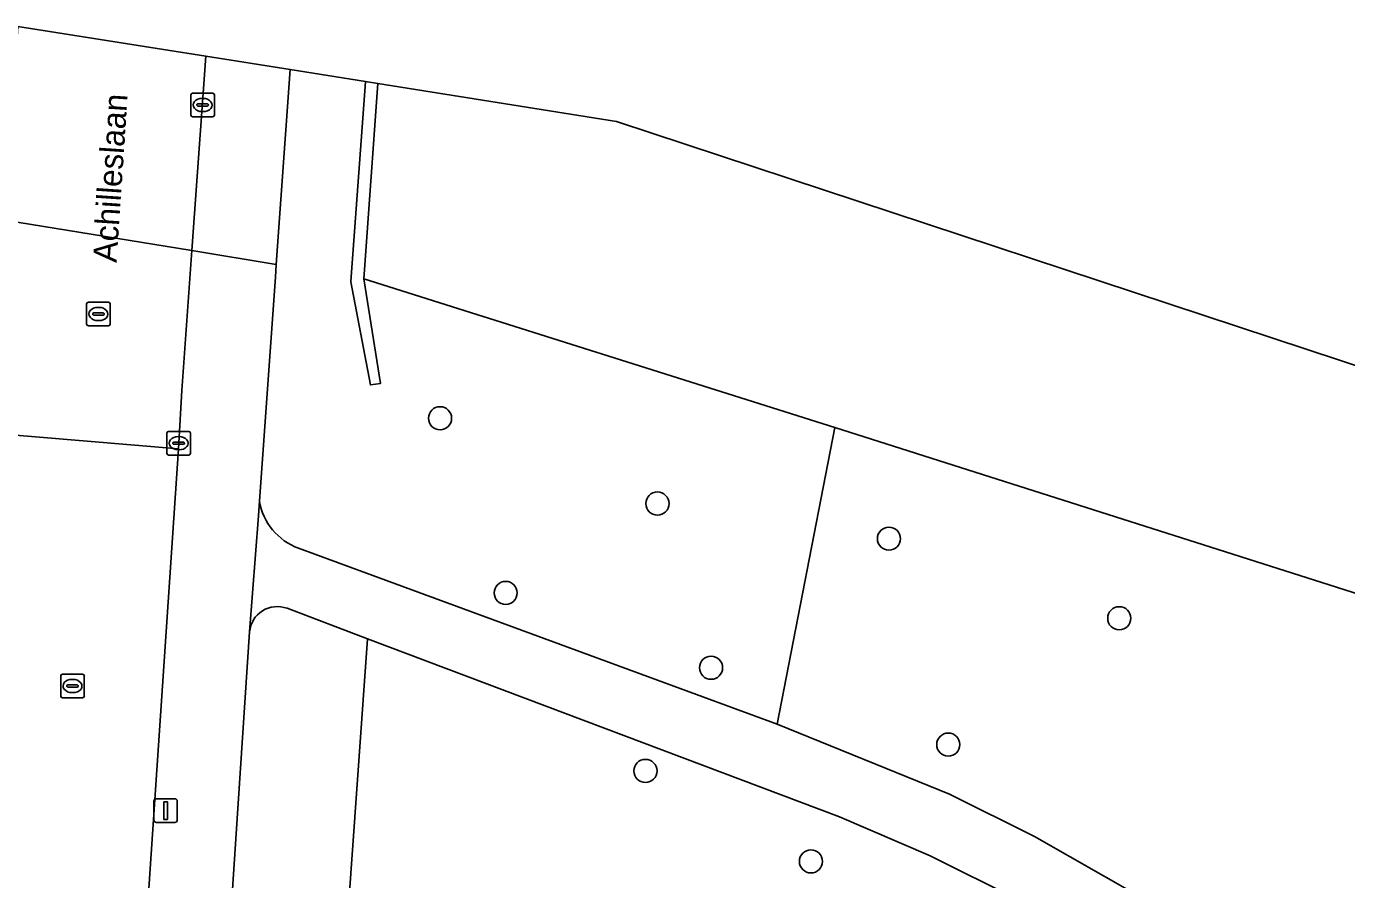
# Model space of a CAD drawing. Extents: x 161848 to 162726, y 385382 to 386521.
# Drawn here: x 162445.2 to 162501.1, y 385580.7 to 385616.8 of the extents above; entities that cross this region are included whole.
import ezdxf

# ---------------------------------------------------------------- set-up
doc = ezdxf.new("R2010")
doc.units = 0
for name, color, linetype in [('IMGEO_Boom', 7, 'Continuous'), ('IMGEO_Groenvoorziening', 7, 'Continuous'), ('IMGEO_Kolk', 7, 'Continuous'), ('IMGEO_Lichtmast', 7, 'Continuous'), ('IMGEO_Muur', 7, 'Continuous'), ('IMGEO_Openbare_ruimte_label', 7, 'Continuous'), ('IMGEO_Rijbaan_lokaal_gesloten', 7, 'Continuous'), ('IMGEO_Rijbaan_lokaal_open', 7, 'Continuous'), ('IMGEO_Rioolput', 7, 'Continuous'), ('IMGEO_Voetpad_halfverhard', 7, 'Continuous'), ('IMGEO_Voetpad_open', 7, 'Continuous'), ('IMGEO_Waterloop', 7, 'Continuous')]:
    doc.layers.add(name, color=color, linetype=linetype)

msp = doc.modelspace()

# ---------------------------------------------------------------- linework, layer by layer
at = {"layer": 'IMGEO_Boom'}
for centre in [(162462.704, 385600.184), (162471.901, 385596.577), (162481.693, 385595.092), (162465.481, 385592.796), (162491.435, 385591.727), (162474.17, 385589.633), (162484.205, 385586.382), (162471.394, 385585.272), (162478.395, 385581.446)]:
    msp.add_circle(centre, 0.489, dxfattribs=at)
at = {"layer": 'IMGEO_Groenvoorziening'}
for points in [[(162456.362, 385614.924), (162455.776, 385606.687), (162455.738, 385606.152), (162455.065, 385596.685)], [(162456.716, 385594.689), (162476.971, 385587.253), (162479.406, 385599.797), (162459.478, 385606.083), (162460.192, 385601.654), (162459.762, 385601.595), (162458.93, 385605.955), (162458.946, 385606.17), (162459.556, 385614.416), (162459.556, 385614.417), (162456.362, 385614.924)], [(162538.336, 385536.905), (162542.165, 385533.965), (162550.631, 385529.653), (162550.849, 385530.067), (162553.164, 385534.631), (162561.257, 385550.045), (162560.63, 385550.448), (162542.29, 385562.253), (162548.505, 385577.924), (162536.104, 385581.739), (162500, 385593.238), (162479.406, 385599.797), (162476.971, 385587.253), (162484.254, 385584.283), (162487.85, 385582.497), (162493.782, 385579.117), (162500, 385575.013), (162507.332, 385569.904), (162515.688, 385563.43)], [(162454.648, 385591.147), (162452.933, 385565.323), (162452.649, 385560.747), (162450.744, 385531.817), (162455.419, 385531.5), (162457.472, 385560.354), (162457.863, 385565.85), (162459.643, 385590.86), (162456.232, 385592.147)], [(162535.739, 385532.489), (162530.442, 385535.198), (162529.486, 385535.512), (162527.852, 385535.679), (162519.453, 385536.254), (162519.465, 385536.436), (162517.253, 385536.548), (162500, 385537.687), (162468.348, 385539.899), (162467.702, 385539.907), (162470.326, 385575.657), (162495.135, 385573.373), (162495.217, 385574.984), (162490.808, 385577.806), (162487.175, 385579.819), (162483.437, 385581.678), (162479.604, 385583.332), (162459.643, 385590.86), (162457.863, 385565.85), (162457.472, 385560.354), (162455.419, 385531.5)]]:
    msp.add_lwpolyline(points, dxfattribs=at)
for centre, radius, start, end in [((162457.611, 385597.11), 2.582, 189.4844, 249.7076), ((162455.818, 385591.048), 1.174, 69.3526, 175.1769)]:
    msp.add_arc(centre, radius, start, end, dxfattribs=at)
at = {"layer": 'IMGEO_Kolk'}
for p, q in [((162452.162, 385613.003), (162452.162, 385613.855)), ((162452.237, 385613.929), (162453.089, 385613.929)), ((162453.163, 385613.855), (162453.163, 385613.003)), ((162452.421, 385613.423), (162452.421, 385613.435)), ((162452.859, 385613.386), (162452.461, 385613.386)), ((162452.464, 385613.472), (162452.862, 385613.472)), ((162452.65, 385613.709), (162452.675, 385613.709)), ((162452.905, 385613.435), (162452.905, 385613.423)), ((162453.089, 385612.929), (162452.237, 385612.929)), ((162452.673, 385613.149), (162452.648, 385613.149)), ((162451.148, 385598.7), (162451.148, 385599.552)), ((162451.223, 385599.626), (162452.075, 385599.626)), ((162451.636, 385599.406), (162451.661, 385599.406)), ((162452.149, 385599.552), (162452.149, 385598.7)), ((162451.407, 385599.12), (162451.407, 385599.132)), ((162451.845, 385599.083), (162451.447, 385599.083)), ((162451.45, 385599.169), (162451.848, 385599.169)), ((162451.659, 385598.846), (162451.634, 385598.846)), ((162451.891, 385599.132), (162451.891, 385599.12)), ((162452.075, 385598.626), (162451.223, 385598.626))]:
    msp.add_line(p, q, dxfattribs=at)
for points in [[(162452.162, 385613.003), (162452.162, 385613.855)], [(162452.237, 385613.929), (162453.089, 385613.929)], [(162453.163, 385613.855), (162453.163, 385613.003)], [(162453.089, 385612.929), (162452.237, 385612.929)], [(162451.148, 385598.7), (162451.148, 385599.552)], [(162451.223, 385599.626), (162452.075, 385599.626)], [(162452.149, 385599.552), (162452.149, 385598.7)], [(162452.075, 385598.626), (162451.223, 385598.626)]]:
    msp.add_lwpolyline(points, dxfattribs=at)
for centre, radius, start, end in [((162452.239, 385613.853), 0.0765, 91.552, 178.448), ((162452.239, 385613.853), 0.0765, 91.552, 178.448), ((162453.087, 385613.853), 0.0765, 1.552, 88.448), ((162453.087, 385613.853), 0.0765, 1.552, 88.448), ((162452.461, 385613.432), 0.0403, 85.8775, 175.7526), ((162452.458, 385613.422), 0.0366, 178.938, 274.7102), ((162452.862, 385613.429), 0.043, 264.8664, 352.4533), ((162452.866, 385613.434), 0.0386, 1.7309, 96.639), ((162452.239, 385613.005), 0.0765, 181.552, 268.448), ((162452.239, 385613.005), 0.0765, 181.552, 268.448), ((162453.087, 385613.005), 0.0765, 271.552, 358.448), ((162453.087, 385613.005), 0.0765, 271.552, 358.448), ((162451.225, 385599.55), 0.0765, 91.552, 178.448), ((162451.225, 385599.55), 0.0765, 91.552, 178.448), ((162452.073, 385599.55), 0.0765, 1.552, 88.448), ((162452.073, 385599.55), 0.0765, 1.552, 88.448), ((162451.447, 385599.129), 0.0403, 85.8775, 175.7526), ((162451.444, 385599.119), 0.0366, 178.938, 274.7102), ((162451.848, 385599.126), 0.043, 264.8664, 352.4533), ((162451.852, 385599.131), 0.0386, 1.7309, 96.639), ((162451.225, 385598.702), 0.0765, 181.552, 268.448), ((162451.225, 385598.702), 0.0765, 181.552, 268.448), ((162452.073, 385598.702), 0.0765, 271.552, 358.448), ((162452.073, 385598.702), 0.0765, 271.552, 358.448)]:
    msp.add_arc(centre, radius, start, end, dxfattribs=at)
for centre, major_axis, ratio, start_param, end_param in [((162452.649, 385613.429), (-0.387, 0.002), 0.722429, 4.712389, 7.853982), ((162452.674, 385613.429), (-0.39, 0.002), 0.717154, 1.570796, 4.712389), ((162451.635, 385599.126), (-0.387, 0.002), 0.722429, 4.712389, 7.853982), ((162451.66, 385599.126), (-0.39, 0.002), 0.717154, 1.570796, 4.712389)]:
    msp.add_ellipse(centre, major_axis=major_axis, ratio=ratio, start_param=start_param, end_param=end_param, dxfattribs=at)
at = {"layer": 'IMGEO_Lichtmast'}
for p, q in [((162450.601, 385583.193), (162450.601, 385583.993)), ((162450.601, 385583.993), (162450.601, 385583.193)), ((162450.701, 385584.093), (162451.491, 385584.093)), ((162451.491, 385584.093), (162450.701, 385584.093)), ((162451.591, 385583.993), (162451.591, 385583.193)), ((162451.591, 385583.193), (162451.591, 385583.993)), ((162451.491, 385583.093), (162450.701, 385583.093)), ((162450.701, 385583.093), (162451.491, 385583.093))]:
    msp.add_line(p, q, dxfattribs=at)
msp.add_lwpolyline([(162451.021, 385583.968), (162451.171, 385583.968), (162451.171, 385583.218), (162451.021, 385583.218), (162451.021, 385583.968)], dxfattribs=at)
for centre, start, end in [((162450.701, 385583.993), 90, 180), ((162450.701, 385583.993), 90, 180), ((162451.491, 385583.993), 0, 90), ((162451.491, 385583.993), 360, 90), ((162450.701, 385583.193), 180, 270), ((162450.701, 385583.193), 180, 270), ((162451.491, 385583.193), 270, 0), ((162451.491, 385583.193), 270, 0)]:
    msp.add_arc(centre, 0.1, start, end, dxfattribs=at)
at = {"layer": 'IMGEO_Muur'}
msp.add_lwpolyline([(162460.073, 385614.335), (162459.556, 385614.417), (162459.556, 385614.416), (162458.946, 385606.17), (162458.93, 385605.955), (162459.762, 385601.595), (162460.192, 385601.654), (162459.478, 385606.083), (162460.073, 385614.334)], close=True, dxfattribs=at)
at = {"layer": 'IMGEO_Rijbaan_lokaal_gesloten'}
msp.add_lwpolyline([(162452.793, 385615.49), (162451.007, 385615.774), (162444.844, 385616.752), (162444.844, 385616.752), (162444.295, 385608.561), (162452.208, 385607.27), (162452.793, 385615.49), (162452.793, 385615.49)], dxfattribs=at)
msp.add_lwpolyline([(162452.208, 385607.27), (162444.295, 385608.561), (162443.908, 385602.307), (162443.725, 385599.559), (162451.635, 385598.888), (162451.787, 385601.362)], close=True, dxfattribs=at)
at = {"layer": 'IMGEO_Rijbaan_lokaal_open'}
for points in [[(162451.635, 385598.888), (162443.725, 385599.559), (162443.678, 385598.942)], [(162442.418, 385580.396), (162450.352, 385579.883), (162451.635, 385598.888)]]:
    msp.add_lwpolyline(points, dxfattribs=at)
at = {"layer": 'IMGEO_Rioolput'}
for p, q in [((162447.755, 385604.166), (162447.755, 385605.018)), ((162447.83, 385605.092), (162448.682, 385605.092)), ((162448.243, 385604.872), (162448.268, 385604.872)), ((162448.756, 385605.018), (162448.756, 385604.166)), ((162448.014, 385604.586), (162448.014, 385604.598)), ((162448.452, 385604.549), (162448.054, 385604.549)), ((162448.057, 385604.635), (162448.455, 385604.635)), ((162448.266, 385604.312), (162448.241, 385604.312)), ((162448.498, 385604.598), (162448.498, 385604.586)), ((162448.682, 385604.092), (162447.83, 385604.092)), ((162446.657, 385588.436), (162446.657, 385589.288)), ((162446.732, 385589.362), (162447.584, 385589.362)), ((162447.658, 385589.288), (162447.658, 385588.436)), ((162446.916, 385588.856), (162446.916, 385588.868)), ((162447.354, 385588.819), (162446.956, 385588.819)), ((162446.959, 385588.905), (162447.357, 385588.905)), ((162447.145, 385589.142), (162447.17, 385589.142)), ((162447.4, 385588.868), (162447.4, 385588.856)), ((162447.584, 385588.362), (162446.732, 385588.362)), ((162447.168, 385588.582), (162447.143, 385588.582))]:
    msp.add_line(p, q, dxfattribs=at)
for points in [[(162447.755, 385604.166), (162447.755, 385605.018)], [(162447.83, 385605.092), (162448.682, 385605.092)], [(162448.756, 385605.018), (162448.756, 385604.166)], [(162448.682, 385604.092), (162447.83, 385604.092)], [(162446.657, 385588.436), (162446.657, 385589.288)], [(162446.732, 385589.362), (162447.584, 385589.362)], [(162447.658, 385589.288), (162447.658, 385588.436)], [(162447.584, 385588.362), (162446.732, 385588.362)]]:
    msp.add_lwpolyline(points, dxfattribs=at)
for centre, radius, start, end in [((162447.832, 385605.016), 0.0765, 91.552, 178.448), ((162447.832, 385605.016), 0.0765, 91.552, 178.448), ((162448.68, 385605.016), 0.0765, 1.552, 88.448), ((162448.68, 385605.016), 0.0765, 1.552, 88.448), ((162448.054, 385604.595), 0.0403, 85.8775, 175.7526), ((162448.051, 385604.585), 0.0366, 178.938, 274.7102), ((162448.455, 385604.592), 0.043, 264.8664, 352.4533), ((162448.459, 385604.597), 0.0386, 1.7309, 96.639), ((162447.832, 385604.168), 0.0765, 181.552, 268.448), ((162447.832, 385604.168), 0.0765, 181.552, 268.448), ((162448.68, 385604.168), 0.0765, 271.552, 358.448), ((162448.68, 385604.168), 0.0765, 271.552, 358.448), ((162446.734, 385589.286), 0.0765, 91.552, 178.448), ((162446.734, 385589.286), 0.0765, 91.552, 178.448), ((162447.582, 385589.286), 0.0765, 1.552, 88.448), ((162447.582, 385589.286), 0.0765, 1.552, 88.448), ((162446.956, 385588.865), 0.0403, 85.8775, 175.7526), ((162446.953, 385588.855), 0.0366, 178.938, 274.7102), ((162447.357, 385588.862), 0.043, 264.8664, 352.4533), ((162447.361, 385588.867), 0.0386, 1.7309, 96.639), ((162446.734, 385588.438), 0.0765, 181.552, 268.448), ((162446.734, 385588.438), 0.0765, 181.552, 268.448), ((162447.582, 385588.438), 0.0765, 271.552, 358.448), ((162447.582, 385588.438), 0.0765, 271.552, 358.448)]:
    msp.add_arc(centre, radius, start, end, dxfattribs=at)
for centre, major_axis, ratio, start_param, end_param in [((162448.242, 385604.592), (-0.387, 0.002), 0.722429, 4.712389, 7.853982), ((162448.267, 385604.592), (-0.39, 0.002), 0.717154, 1.570796, 4.712389), ((162447.144, 385588.862), (-0.387, 0.002), 0.722429, 4.712389, 7.853982), ((162447.169, 385588.862), (-0.39, 0.002), 0.717154, 1.570796, 4.712389)]:
    msp.add_ellipse(centre, major_axis=major_axis, ratio=ratio, start_param=start_param, end_param=end_param, dxfattribs=at)
at = {"layer": 'IMGEO_Voetpad_halfverhard'}
for points in [[(162455.065, 385596.685), (162455.021, 385596.06), (162454.648, 385591.147)], [(162515.688, 385563.43), (162507.332, 385569.904), (162500, 385575.013), (162493.782, 385579.117), (162487.85, 385582.497), (162484.254, 385584.283), (162476.971, 385587.253), (162456.716, 385594.689)], [(162456.232, 385592.147), (162459.643, 385590.86), (162479.604, 385583.332), (162483.437, 385581.678), (162487.175, 385579.819), (162490.808, 385577.806), (162495.217, 385574.984), (162500, 385571.923), (162505.669, 385567.877), (162514.873, 385560.752)]]:
    msp.add_lwpolyline(points, dxfattribs=at)
for centre, radius, start, end in [((162457.611, 385597.11), 2.582, 189.4844, 249.7076), ((162455.818, 385591.048), 1.174, 69.3526, 175.1769)]:
    msp.add_arc(centre, radius, start, end, dxfattribs=at)
at = {"layer": 'IMGEO_Voetpad_open'}
msp.add_lwpolyline([(162456.362, 385614.924), (162452.793, 385615.49), (162452.793, 385615.49), (162452.208, 385607.27), (162455.776, 385606.687)], close=True, dxfattribs=at)
msp.add_lwpolyline([(162442.256, 385407.756), (162443.737, 385429.387), (162445.688, 385458.726), (162445.849, 385461.151), (162446.446, 385469.756), (162446.676, 385473.196), (162448.539, 385500), (162450.031, 385521.458), (162450.405, 385526.588), (162450.744, 385531.817), (162452.649, 385560.747), (162452.933, 385565.323), (162454.648, 385591.147), (162455.021, 385596.06), (162455.065, 385596.685), (162455.738, 385606.152), (162455.776, 385606.687), (162452.208, 385607.27), (162451.787, 385601.362), (162451.635, 385598.888), (162450.352, 385579.883), (162450.162, 385577.468), (162442.465, 385461.839), (162442.399, 385460.482)], dxfattribs=at)
at = {"layer": 'IMGEO_Waterloop'}
msp.add_lwpolyline([(162572.379, 385579.002), (162470.166, 385612.732), (162460.073, 385614.335), (162460.073, 385614.334), (162459.478, 385606.083), (162479.406, 385599.797), (162500, 385593.238), (162536.104, 385581.739), (162548.505, 385577.924), (162555.426, 385575.795), (162568.469, 385571.393)], close=True, dxfattribs=at)

# ---------------------------------------------------------------- texts
at = {"layer": 'IMGEO_Openbare_ruimte_label'}
msp.add_text('Achilleslaan', height=1, rotation=86.2164, dxfattribs=at).set_placement((162449.021, 385606.749))

doc.saveas('drawing.dxf')
